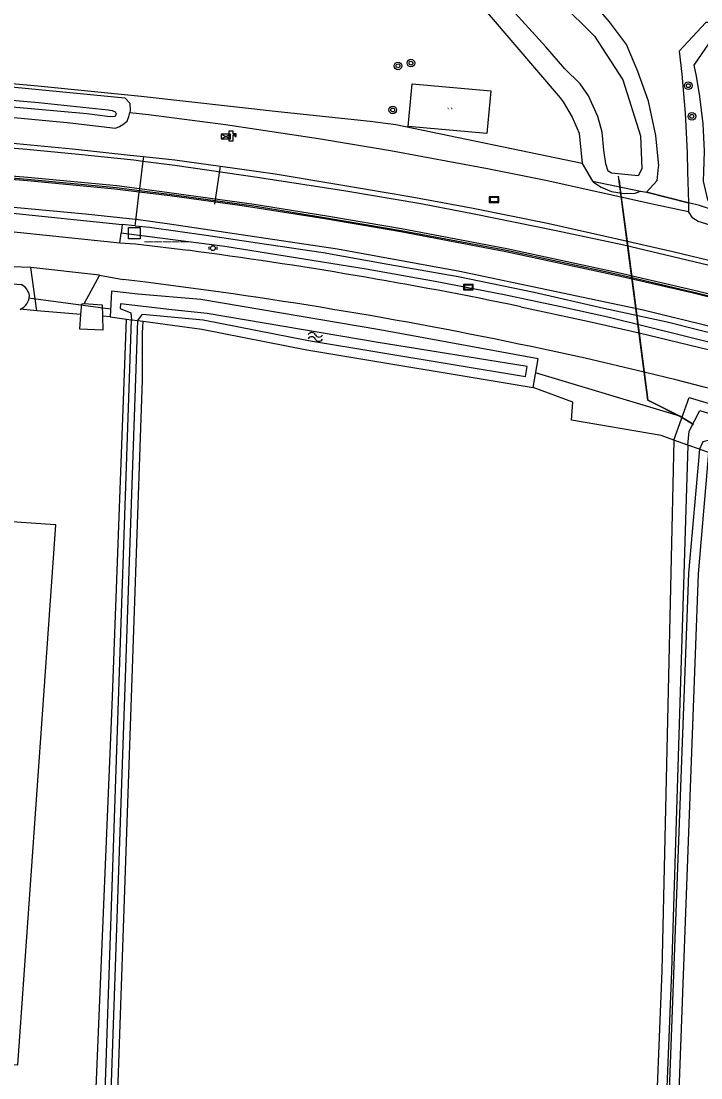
# Model space of a CAD drawing. Extents: x 124000 to 128010, y 398999 to 403000.
# Drawn here: x 125633.9 to 125705.2, y 402700.9 to 402811.8 of the extents above; entities that cross this region are included whole.
import ezdxf

# ---------------------------------------------------------------- set-up
doc = ezdxf.new("R2010")
doc.units = 0
for name, color, linetype in [('gg-afsc-lijn draadraster', 7, 'Continuous'), ('gg-afsc-muur', 7, 'Continuous'), ('gg-bbg-bijgebouw', 7, 'Continuous'), ('gg-knt-bronhoudergrens', 7, 'Continuous'), ('gg-knt-verharding', 7, 'Continuous'), ('gg-kntw-beschoeiing', 7, 'Continuous'), ('gg-kntw-bovenkant insteek waterloop', 7, 'Continuous'), ('gg-kntw-waterlijn', 7, 'Continuous'), ('gg-kwrk-duiker nz buis', 7, 'Continuous'), ('gt-grn-groengrens', 7, 'Continuous'), ('gt-grn-vlakafsluiter', 7, 'Continuous'), ('gt-symb-boom', 7, 'Continuous'), ('gt-symb-bord', 7, 'Continuous'), ('gt-symb-hm paal', 7, 'Continuous'), ('gt-symb-kast', 7, 'Continuous'), ('gt-symb-pomp', 7, 'Continuous'), ('gt-symb-sensor', 7, 'Continuous'), ('gt-symb-watersymbool', 7, 'Continuous'), ('gx-grn-maaiveld', 7, 'Continuous'), ('gx-knt-lijn sensor', 7, 'Continuous'), ('gx-knt-lijn weginrichtingselement', 7, 'Continuous'), ('kenmerkpunt-x pandkandidaat', 7, 'Continuous')]:
    doc.layers.add(name, color=color, linetype=linetype)

# ---------------------------------------------------------------- blocks, each defined once
blk = doc.blocks.new('gt0-KAST')
at = {"layer": 'gt-symb-kast'}
for p, q in [((-0.5, -0.25), (0.5, 0.25)), ((-0.5, 0.25), (0.5, -0.25))]:
    blk.add_line(p, q, dxfattribs=at)
blk.add_lwpolyline([(0.5, 0.25), (-0.5, 0.25), (-0.5, -0.25), (0.5, -0.25)], close=True, dxfattribs=at)
blk = doc.blocks.new('gt0-POMP')
at = {"layer": 'gt-symb-pomp'}
blk.add_lwpolyline([(-0.24, 0), (0.24, 0), (0.24, 0.61), (0.4, 0.61), (0.4, 0.45), (0.53, 0.45), (0.53, 0.74), (0.24, 0.74), (0.24, 1), (-0.24, 1)], close=True, dxfattribs=at)
blk = doc.blocks.new('gt0-BOOM')
at = {"layer": 'gt-symb-boom'}
for radius in [0.4, 0.2]:
    blk.add_circle((0, 0), radius, dxfattribs=at)
blk = doc.blocks.new('gt0-HMpaal')
at = {"layer": 'gt-symb-hm paal'}
blk.add_lwpolyline([(-0.6, 0.6), (0.6, 0.6), (0.6, -0.6), (-0.6, -0.6)], close=True, dxfattribs=at)
blk = doc.blocks.new('gt0-SENSOR')
at = {"layer": 'gt-symb-sensor'}
blk.add_circle((0, 0), 0.25, dxfattribs=at)
for centre, start, end in [((-0.21, 0), 141.9073, 218.0927), ((0.21, 0), 321.9073, 38.0927)]:
    blk.add_arc(centre, 0.243, start, end, dxfattribs=at)
blk = doc.blocks.new('gt0-BORD')
at = {"layer": 'gt-symb-bord'}
blk.add_lwpolyline([(-0.5, 0.29), (-0.5, -0.29), (0.5, -0.29), (0.5, 0.29), (-0.5, 0.29)], dxfattribs=at)
blk.add_lwpolyline([(-0.42, -0.21), (0.42, -0.21), (0.42, 0.21), (-0.42, 0.21)], close=True, dxfattribs=at)
blk = doc.blocks.new('gt0-WA')
at = {"layer": 'gt-symb-watersymbool'}
for centre, start, end in [((-0.32, 0.02), 28.0725, 151.9275), ((0.43, 0.42), 208.0725, 331.9275), ((-0.32, -0.43), 28.0725, 151.9275), ((0.43, -0.03), 208.0725, 331.9275)]:
    blk.add_arc(centre, 0.425, start, end, dxfattribs=at)

msp = doc.modelspace()

# ---------------------------------------------------------------- linework, layer by layer
at = {"layer": 'gg-afsc-lijn draadraster'}
msp.add_lwpolyline([(125692.77, 402796.89), (125673.2, 402800.96), (125670.49, 402801.3), (125660.84, 402802.3), (125646.47, 402803.91), (125635.61, 402805.02), (125623.48, 402806.08), (125603.27, 402807.11), (125591.59, 402807.78), (125591.02, 402807.81), (125590.22, 402807.85)], dxfattribs=at)
at = {"layer": 'gg-afsc-muur'}
msp.add_line((125699.49, 402793.87), (125703.93, 402792.76), dxfattribs=at)
at = {"layer": 'gg-bbg-bijgebouw'}
for p, q in [((125637.43, 402758.95), (125622.53, 402759.98)), ((125637.52, 402758.94), (125637.43, 402758.95))]:
    msp.add_line(p, q, dxfattribs=at)
msp.add_lwpolyline([(125614.93, 402703.59), (125633.54, 402702.28), (125637.52, 402758.94)], dxfattribs=at)
at = {"layer": 'gg-knt-bronhoudergrens'}
msp.add_line((125632.13, 402789.82), (125644.24, 402788.57), dxfattribs=at)
at = {"layer": 'gg-knt-verharding'}
for p, q in [((125634.88, 402785.97), (125631.93, 402786.09)), ((125635.51, 402781.44), (125634.88, 402785.97)), ((125642.08, 402785.16), (125634.88, 402785.97)), ((125642.08, 402785.16), (125640.47, 402782.18)), ((125642.08, 402785.16), (125644.59, 402784.71)), ((125646.95, 402784.42), (125644.59, 402784.71))]:
    msp.add_line(p, q, dxfattribs=at)
for points in [[(125644.24, 402788.57), (125645.88, 402788.47), (125651.4, 402787.78)], [(125640.15, 402781.05), (125640.24, 402782.17), (125640.47, 402782.18)], [(125640.47, 402782.18), (125642.39, 402782.05), (125642.42, 402780.86)], [(125686.31, 402781.86), (125693.47, 402780.31), (125698.72, 402779.11), (125705.96, 402777.35), (125713.18, 402775.49)], [(125642.42, 402780.86), (125642.45, 402779.39), (125640.03, 402779.51), (125640.15, 402781.05)], [(125702.71, 402774.15), (125699.26, 402774.99), (125693.06, 402776.44), (125688.7, 402777.39)]]:
    msp.add_lwpolyline(points, dxfattribs=at)
for centre, radius, start, end in [((125588.87, 402313.3), 478.58, 78.252, 82.4919), ((125586.51, 402298.17), 490, 77.9623, 82.9137), ((125603.77, 402379.05), 407.3, 71.5095, 75.9416)]:
    msp.add_arc(centre, radius, start, end, dxfattribs=at)
at = {"layer": 'gg-kntw-beschoeiing'}
msp.add_lwpolyline([(125705.05, 402792.47), (125703.93, 402792.76), (125699.49, 402793.87)], dxfattribs=at)
at = {"layer": 'gg-kntw-bovenkant insteek waterloop'}
msp.add_line((125643.21, 402780.79), (125644.94, 402780.56), dxfattribs=at)
for points in [[(125601.3, 402786.51), (125612.99, 402785.81), (125633.87, 402784.18)], [(125687.61, 402773.39), (125688.13, 402776.39), (125671.53, 402779.43), (125652.72, 402782.6), (125646.11, 402783.19), (125643.37, 402783.5), (125643.21, 402780.79)], [(125636.57, 402485.26), (125641.6, 402629.72), (125646.62, 402774.18), (125646.62, 402779.08), (125646.67, 402780.33)], [(125641.48, 402693.18), (125643.44, 402739.98), (125644.94, 402780.56)], [(125646.67, 402780.33), (125652.82, 402779.49), (125663.85, 402777.32), (125687.61, 402773.39)], [(125702.38, 402767.84), (125703.99, 402772.33), (125709.67, 402770.6), (125708.25, 402765.77)], [(125702.38, 402767.84), (125701.13, 402712.14), (125699.34, 402667.75), (125696.36, 402595.92), (125695.17, 402568.47), (125692.4, 402482.92), (125664.68, 402484.33), (125636.57, 402485.26)], [(125706.02, 402766.56), (125704.91, 402753.82), (125701.91, 402673.34), (125700.52, 402637.23), (125699.06, 402595.95), (125694.6, 402480.1), (125670.64, 402481.33), (125646.27, 402482.57), (125619.88, 402483.83), (125593.98, 402485.31)]]:
    msp.add_lwpolyline(points, dxfattribs=at)
for centre, radius, start, end in [((125633.22, 402782.79), 1.54, 8.8453, 64.8786), ((125633.08, 402783.1), 1.67, 294.3526, 357.2073)]:
    msp.add_arc(centre, radius, start, end, dxfattribs=at)
at = {"layer": 'gg-kntw-waterlijn'}
for p, q in [((125635.93, 402486.01), (125646.11, 402780.4)), ((125642.47, 402693.14), (125645.44, 402780.49))]:
    msp.add_line(p, q, dxfattribs=at)
for points in [[(125686.79, 402774.54), (125686.98, 402775.59), (125671.35, 402778.09), (125653.39, 402781.14), (125649.7, 402781.54), (125644.31, 402782.15), (125644.27, 402781.66), (125645.38, 402781.21), (125645.44, 402780.49)], [(125646.11, 402780.4), (125646.62, 402781.09), (125652.98, 402780.48), (125664.03, 402778.3), (125686.79, 402774.54)], [(125703.86, 402767.32), (125703.99, 402768.8), (125705.1, 402770.95), (125708.24, 402769.99), (125707.63, 402767.45), (125706.4, 402767.91), (125705.43, 402767.66), (125705.05, 402766.9)], [(125703.86, 402767.32), (125702.13, 402712.1), (125700.34, 402667.71), (125697.36, 402595.88), (125696.17, 402568.43), (125693.37, 402481.87), (125664.64, 402483.18), (125635.22, 402484.43)], [(125705.05, 402766.9), (125703.91, 402753.88), (125700.91, 402673.38), (125699.52, 402637.26), (125698.06, 402595.99), (125693.64, 402481.15), (125670.69, 402482.32), (125646.32, 402483.57), (125619.93, 402484.83), (125594.54, 402486.28)]]:
    msp.add_lwpolyline(points, dxfattribs=at)
at = {"layer": 'gg-kwrk-duiker nz buis'}
msp.add_line((125634.63, 402782.78), (125643.26, 402781.65), dxfattribs=at)
for points in [[(125702.99, 402770.35), (125699.64, 402772.06), (125696.57, 402795.56)], [(125696.62, 402795.17), (125696.75, 402794.14), (125697.46, 402788.74), (125698.48, 402780.94), (125698.72, 402779.1), (125699.26, 402775.01), (125699.64, 402772.06), (125703.24, 402770.23), (125704.45, 402769.49)], [(125704.45, 402769.49), (125702.99, 402770.35), (125687.87, 402774.9)]]:
    msp.add_lwpolyline(points, dxfattribs=at)
at = {"layer": 'gt-grn-groengrens'}
for p, q in [((125635.51, 402781.44), (125633.76, 402781.59)), ((125643.21, 402780.79), (125642.42, 402780.86))]:
    msp.add_line(p, q, dxfattribs=at)
at = {"layer": 'gt-grn-vlakafsluiter'}
for p, q in [((125640.15, 402781.05), (125635.51, 402781.44)), ((125644.94, 402780.56), (125645.44, 402780.49)), ((125645.44, 402780.49), (125646.11, 402780.4)), ((125646.11, 402780.4), (125646.67, 402780.33)), ((125703.86, 402767.32), (125702.38, 402767.84)), ((125705.05, 402766.9), (125703.86, 402767.32)), ((125706.02, 402766.56), (125705.05, 402766.9))]:
    msp.add_line(p, q, dxfattribs=at)
at = {"layer": 'gx-grn-maaiveld'}
for p, q in [((125692.77, 402796.89), (125693.85, 402795.05)), ((125693.85, 402795.05), (125698.87, 402794)), ((125698.87, 402794), (125699.49, 402793.87)), ((125699.49, 402793.87), (125703.93, 402792.76)), ((125632.35, 402791.75), (125644.49, 402790.5)), ((125644.49, 402790.5), (125644.37, 402789.56)), ((125645.84, 402790.36), (125644.49, 402790.5))]:
    msp.add_line(p, q, dxfattribs=at)
for points in [[(125699.49, 402793.87), (125700.64, 402795.12), (125700.77, 402796.52), (125700.8, 402796.64), (125700.47, 402799.84), (125699.72, 402803.42), (125698.58, 402806.55), (125697.42, 402809.38), (125695.61, 402811.76), (125691.77, 402816.25), (125677.57, 402831.61), (125655.28, 402859.92), (125633.88, 402887.99)], [(125629.13, 402884.72), (125645.19, 402861.77), (125675.54, 402821.24), (125690.46, 402803.77), (125690.75, 402803.35), (125691.7, 402801.77), (125692.44, 402800.08), (125692.77, 402796.89)], [(125686.99, 402817.29), (125694.04, 402810.24), (125697.03, 402805.67), (125698.89, 402799.78), (125699, 402796.34), (125698.64, 402795.61), (125695.82, 402795.87), (125695.47, 402796.07), (125695.25, 402796.87), (125695.04, 402798.3), (125694.84, 402800.17), (125694.39, 402801.84), (125693.42, 402804), (125692.56, 402805.25), (125690.92, 402806.84), (125688.93, 402809.14), (125681.05, 402817.86)], [(125737.04, 402781.21), (125737.31, 402781.24), (125738.48, 402782.33), (125738.89, 402783.97), (125738.28, 402785.6), (125738.09, 402785.82), (125707.5, 402811.35), (125706.88, 402811.7), (125705.73, 402811.69), (125702.92, 402808.68), (125703.2, 402806.28), (125703.55, 402802.17), (125703.77, 402798.05), (125703.82, 402795.98), (125703.83, 402794.99), (125703.93, 402792.76)], [(125735.63, 402782.98), (125736.9, 402784.08), (125736.58, 402784.64), (125706.07, 402809.55), (125704.46, 402807.2), (125704.71, 402806.06), (125705.08, 402803.94), (125705.41, 402801.07), (125705.54, 402798.19), (125705.5, 402796.03), (125705.45, 402795.03), (125705.89, 402793.09), (125706.78, 402791.95), (125707.01, 402791.82)], [(125588.23, 402807.61), (125588.36, 402807.35), (125588.57, 402807.02), (125589.01, 402806.64), (125589.6, 402806.3), (125590.24, 402806.06), (125591.64, 402805.72), (125592.79, 402805.57), (125594.51, 402805.55), (125597.06, 402805.42), (125603.66, 402805.37), (125610.22, 402805.09), (125614.2, 402804.89), (125620.25, 402804.52), (125626.95, 402804.06), (125635.71, 402803.3), (125643, 402802.53), (125643.44, 402802.45)], [(125692.77, 402796.89), (125673.2, 402800.96), (125670.49, 402801.3), (125660.84, 402802.3), (125646.47, 402803.91), (125635.61, 402805.02), (125623.48, 402806.08), (125603.27, 402807.11), (125591.59, 402807.78), (125591.02, 402807.81), (125590.22, 402807.85), (125589.51, 402807.57)], [(125589.51, 402807.57), (125589.64, 402807.38), (125589.98, 402807.19), (125590.7, 402807.04), (125603.21, 402806.71), (125615.19, 402806.21), (125622.48, 402805.72), (125630.99, 402805.1), (125644.75, 402803.79), (125645.29, 402803.24), (125645.32, 402802.47), (125645.27, 402802.25)], [(125643.44, 402802.45), (125643.75, 402802.31), (125643.84, 402802.09), (125643.73, 402801.83), (125643.22, 402801.8), (125640.75, 402802.11), (125632.98, 402802.79), (125625.37, 402803.56), (125618.7, 402804.13), (125611.48, 402804.51), (125605.09, 402804.74), (125594.2, 402805.06), (125592.03, 402805.21), (125591.02, 402805.32), (125590.09, 402805.56), (125590.03, 402805.58)], [(125683.17, 402804.52), (125682.76, 402800.04), (125674.49, 402800.79), (125674.9, 402805.27), (125683.17, 402804.52)], [(125503.37, 402802.49), (125503.37, 402802.49), (125503.48, 402802.47), (125515, 402800.95), (125523.4, 402799.99), (125534.14, 402799.07), (125543.3, 402798.51), (125553.95, 402798.05), (125565.15, 402797.74), (125573.95, 402797.68), (125580.13, 402797.65), (125583.86, 402797.57), (125594.95, 402797.42), (125610.7, 402796.9), (125617.61, 402796.58), (125625.81, 402795.97), (125634.54, 402795.24), (125643.89, 402794.37), (125646.28, 402794.06)], [(125603.41, 402803.28), (125607.4, 402803.22), (125622.36, 402802.62), (125632.36, 402801.78), (125638.7, 402801.21), (125643.78, 402800.61), (125644.21, 402800.77), (125644.53, 402800.98), (125644.99, 402801.34), (125645.18, 402801.84), (125645.27, 402802.25)], [(125645.27, 402802.25), (125647.25, 402802.02), (125655.32, 402800.98), (125665.08, 402799.51), (125672.65, 402798.24), (125682.82, 402796.38), (125688.78, 402795.18), (125700.46, 402792.6), (125703.92, 402791.84)], [(125603.38, 402800.8), (125613.65, 402800.37), (125620.61, 402799.97), (125627.1, 402799.52), (125633.38, 402798.99), (125639.26, 402798.42), (125645.32, 402797.78), (125646.7, 402797.63)], [(125646.7, 402797.63), (125646.64, 402797.14), (125646.3, 402794.26), (125646.28, 402794.06)], [(125646.7, 402797.63), (125650, 402797.27), (125654.78, 402796.62), (125660.55, 402795.82), (125667.42, 402794.64), (125674.88, 402793.39), (125681.32, 402792.2), (125689.11, 402790.64), (125696.43, 402788.97), (125702.28, 402787.64), (125708.82, 402786.08), (125712.72, 402785.1), (125717.95, 402783.67), (125724.13, 402781.94), (125729.29, 402780.44), (125733.22, 402779.3), (125736.99, 402778.1), (125741.21, 402776.71), (125744.57, 402775.62)], [(125693.85, 402795.05), (125693.94, 402794.92), (125694.73, 402794.42), (125695.83, 402793.95), (125697.17, 402793.73), (125698.32, 402793.76), (125698.87, 402794)], [(125645.84, 402790.36), (125645.91, 402790.9), (125646.26, 402793.89), (125646.28, 402794.06)], [(125646.28, 402794.06), (125649.4, 402793.66), (125658.3, 402792.43), (125666.13, 402791.16), (125673.77, 402789.85), (125684.8, 402787.78), (125696.49, 402785.27), (125704.93, 402783.27), (125711.84, 402781.58), (125716.65, 402780.33), (125722.54, 402778.76), (125728.12, 402777.07), (125733.25, 402775.5), (125739.83, 402773.43), (125743.47, 402772.24)], [(125703.93, 402792.76), (125703.91, 402792.58), (125703.92, 402791.84)], [(125707.01, 402791.82), (125705.05, 402792.47), (125703.93, 402792.76)], [(125737.08, 402781.41), (125735.83, 402781.25), (125734.04, 402781.75), (125724.25, 402784.78), (125712.84, 402788.37), (125704.94, 402790.8), (125704.36, 402791.14), (125703.92, 402791.84)], [(125645.84, 402790.36), (125647.34, 402790.2), (125653.29, 402789.35), (125658.67, 402788.56), (125665.56, 402787.53), (125672.37, 402786.33), (125679.74, 402785.01), (125687.7, 402783.39), (125695.01, 402781.71), (125701.69, 402780.26), (125711.09, 402777.9), (125717.79, 402776.06), (125724.89, 402774.05), (125731.94, 402771.99), (125738.28, 402769.96), (125742.3, 402768.61)], [(125644.24, 402788.57), (125644.3, 402789.06), (125644.37, 402789.56)], [(125835.97, 402726.23), (125816.7, 402736.12), (125801.6, 402743.68), (125794.5, 402747.12), (125782.63, 402752.51), (125770.34, 402757.52), (125763.06, 402760.31), (125755.7, 402763.09), (125749.65, 402765.18), (125743, 402767.4), (125727.14, 402772.52), (125720.79, 402774.32), (125714.31, 402776.15), (125707.44, 402777.79), (125695.44, 402780.75), (125690.5, 402781.86), (125684.55, 402783.09), (125677.33, 402784.51), (125670.08, 402785.8), (125655.26, 402788.18), (125647.34, 402789.19), (125644.37, 402789.56)], [(125702.38, 402767.84), (125701.05, 402768.34), (125691.62, 402769.93), (125691.76, 402771.83), (125687.61, 402773.39)]]:
    msp.add_lwpolyline(points, dxfattribs=at)
at = {"layer": 'gx-knt-lijn sensor'}
msp.add_line((125654.2, 402792.61), (125654.78, 402796.62), dxfattribs=at)
at = {"layer": 'gx-knt-lijn weginrichtingselement'}
for points in [[(125584.02, 402800.69), (125592.93, 402800.58), (125607.95, 402800.1), (125620.01, 402799.45), (125627.09, 402799), (125634.47, 402798.38), (125639.89, 402797.88), (125645.71, 402797.26), (125646.64, 402797.14), (125650.01, 402796.72), (125658.88, 402795.43), (125667.94, 402794.01), (125675.82, 402792.69), (125681.43, 402791.61), (125690.03, 402789.86), (125697.11, 402788.36), (125705.93, 402786.26)], [(125583.86, 402797.77), (125594.96, 402797.62), (125610.7, 402797.09), (125617.62, 402796.78), (125625.82, 402796.17), (125634.56, 402795.44), (125643.91, 402794.57), (125646.3, 402794.26), (125649.42, 402793.86), (125658.33, 402792.62), (125666.16, 402791.36), (125673.8, 402790.05), (125684.84, 402787.98), (125696.54, 402785.46), (125704.97, 402783.47), (125711.89, 402781.77)], [(125711.53, 402781.5), (125704.28, 402783.32), (125696.46, 402785.1), (125684.75, 402787.6), (125673.73, 402789.72), (125665.76, 402791.09), (125657.06, 402792.46), (125649.49, 402793.5), (125646.26, 402793.89), (125643.71, 402794.2), (125634.55, 402795.08), (125625.7, 402795.82), (125617.44, 402796.36), (125610.48, 402796.7), (125594.86, 402797.26), (125583.89, 402797.41)], [(125787.96, 402751.7), (125776.76, 402756.56), (125765.53, 402761.04), (125756.22, 402764.54), (125744.02, 402768.78), (125742.51, 402769.26), (125728.15, 402773.82), (125714.61, 402777.71), (125699.15, 402781.51), (125679.92, 402785.55), (125667.09, 402787.88), (125649.45, 402790.53), (125646.2, 402790.97), (125640.64, 402791.58), (125631.54, 402792.4), (125619.81, 402793.25), (125607.95, 402793.91), (125589.96, 402794.42), (125583.91, 402794.48)]]:
    msp.add_lwpolyline(points, dxfattribs=at)

# ---------------------------------------------------------------- block references
at = {"layer": 'gt-symb-boom'}
for p in [(125673.42, 402807.14), (125674.78, 402807.43), (125703.89, 402805.06), (125672.87, 402802.51), (125704.27, 402801.84)]:
    msp.add_blockref('gt0-BOOM', p, dxfattribs=at)
at = {"layer": 'gt-symb-bord'}
for p in [(125683.5, 402793.1), (125680.81, 402783.91)]:
    msp.add_blockref('gt0-BORD', p, dxfattribs=at)
at = {"layer": 'gt-symb-hm paal'}
msp.add_blockref('gt0-HMpaal', (125645.75, 402789.58), dxfattribs=at)
at = {"layer": 'gt-symb-kast'}
msp.add_blockref('gt0-KAST', (125655.36, 402799.72), dxfattribs=at)
at = {"layer": 'gt-symb-pomp'}
msp.add_blockref('gt0-POMP', (125655.9, 402799.28), dxfattribs=at)
at = {"layer": 'gt-symb-sensor'}
msp.add_blockref('gt0-SENSOR', (125654, 402788), dxfattribs=at)
at = {"layer": 'gt-symb-watersymbool', "rotation": -1.8919654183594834}
msp.add_blockref('gt0-WA', (125664.7, 402778.69), dxfattribs=at)

# ---------------------------------------------------------------- texts
at = {"layer": 'gt-symb-hm paal'}
msp.add_text('_____', height=1.25, dxfattribs=at).set_placement((125646.83, 402788.97))
at = {"layer": 'kenmerkpunt-x pandkandidaat'}
msp.add_text('PNDK', height=0.2, dxfattribs=at).set_placement((125678.46, 402802.56))

doc.saveas('drawing.dxf')
